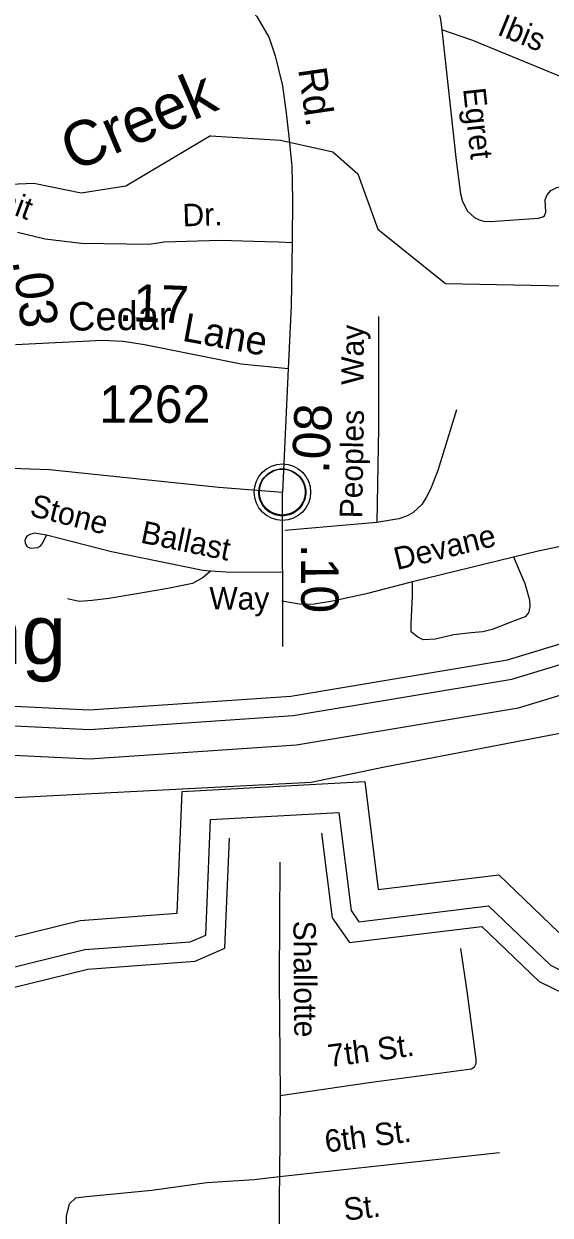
# Model space of a CAD drawing. Extents: x 2104537 to 2336408, y 34176 to 229611.
# Drawn here: x 2183028 to 2184787, y 55122 to 59102 of the extents above; entities that cross this region are included whole.
import ezdxf

# ---------------------------------------------------------------- set-up
doc = ezdxf.new("R2010")
doc.units = 0
for name, color, linetype in [('Exist Boundary Political City Limit New', 7, 'Continuous'), ('Exist Civil Demographics Community CELL', 7, 'Continuous'), ('Exist Civil Demographics Community Label', 7, 'Continuous'), ('Exist Hydrographic Buffer Line', 7, 'Continuous'), ('Exist Hydrographic Creek Single Shore', 7, 'Continuous'), ('Exist Road Non-System Type 51', 7, 'Continuous'), ('Exist Road Non-System Type 51 Label', 7, 'Continuous'), ('Exist Road Secondary Mileage Hundredths English Label', 7, 'Continuous'), ('Exist Road Secondary Type 51 Attributed', 7, 'Continuous'), ('Exist Road Secondary Type 51 Label', 7, 'Continuous'), ('Exist Road Secondary Type 51 Number Label', 7, 'Continuous'), ('Map Preparation Boundary City Limit Buffer Line', 7, 'Continuous'), ('Old_Level_32', 7, 'Continuous')]:
    doc.layers.add(name, color=color, linetype=linetype)

msp = doc.modelspace()

# ---------------------------------------------------------------- linework, layer by layer
at = {"layer": 'Exist Boundary Political City Limit New'}
msp.add_lwpolyline([(2185728, 55040.5), (2185856.2, 55203.8), (2185879.5, 55425.4), (2185949.5, 55635.4), (2186066, 55775.4), (2186322.2, 55938.7), (2186450.5, 56172), (2186520.5, 56673.6), (2186804.5, 56806.1), (2186790.2, 56814.1), (2186404.5, 56884.9), (2186089.8, 56872), (2185691.2, 56884.9), (2185389.2, 56839.8), (2184233.2, 56618.5), (2183988.8, 56567.1), (2182004, 56464.3), (2181271, 56421.4), (2178184.5, 55478.7), (2176257.8, 54846.6)], dxfattribs=at)
at = {"layer": 'Exist Civil Demographics Community CELL'}
msp.add_lwpolyline([(2183814.7, 57549.7), (2183815.7, 57555.3), (2183817.4, 57561.9), (2183820.4, 57569.1), (2183823.3, 57574.8), (2183826.6, 57580.6), (2183830.4, 57585.7), (2183834.3, 57590.1), (2183838.9, 57594.7), (2183844.5, 57599.3), (2183849.9, 57602.9), (2183854.8, 57605.8), (2183859.8, 57608.2), (2183865.3, 57610.5), (2183870.9, 57612.4), (2183875.3, 57613.5), (2183880.1, 57614.2), (2183884.2, 57615), (2183890.6, 57615.2), (2183895, 57615.1), (2183900.7, 57614.9), (2183905.6, 57614.1), (2183910.5, 57613.1), (2183915.5, 57611.7), (2183920.7, 57609.8), (2183927.3, 57606.9), (2183933.6, 57603.4), (2183938.6, 57599.8), (2183943.8, 57595.8), (2183947.1, 57592.7), (2183951.3, 57588.3), (2183955.1, 57583.6), (2183958.2, 57579), (2183961.3, 57574), (2183963.8, 57568.8), (2183965.8, 57563.8), (2183967.4, 57558.8), (2183968.7, 57554.2), (2183969.7, 57548.2), (2183970.4, 57543.5), (2183970.6, 57537.5), (2183970.5, 57531.7), (2183969.9, 57526), (2183968.9, 57520.5), (2183967.3, 57514.4), (2183965.4, 57508.5), (2183963.1, 57503.5), (2183960, 57497.5), (2183956.7, 57492.1), (2183953.2, 57487.4), (2183949, 57482.7), (2183943.7, 57477.7), (2183938.7, 57473.6), (2183933.7, 57470.2), (2183929.4, 57467.7), (2183922.6, 57464.4), (2183915.4, 57461.7), (2183909.5, 57460.3), (2183902.9, 57459), (2183898.4, 57458.5), (2183893.9, 57458.2), (2183888.3, 57458.2), (2183884.1, 57458.6), (2183878.4, 57459.4), (2183872.5, 57460.7), (2183867.9, 57462), (2183862.8, 57463.9), (2183858.2, 57465.8), (2183854.3, 57468.1), (2183847.4, 57472.2), (2183841.9, 57476.4), (2183837, 57480.9), (2183832.5, 57485.8), (2183829.3, 57489.7), (2183826.3, 57493.9), (2183822.2, 57501), (2183820.5, 57504.6), (2183818.8, 57508.6), (2183816.2, 57516.8), (2183814.7, 57523.8), (2183814, 57529), (2183813.7, 57535.3), (2183813.6, 57540), (2183814.2, 57546.5)], close=True, dxfattribs=at)
for centre, radius in [((2183892.3, 57537.3), 94.3), ((2183892, 57537.6), 76.7)]:
    msp.add_circle(centre, radius, dxfattribs=at)
at = {"layer": 'Exist Hydrographic Buffer Line'}
for p, q in [((2183557.7, 56536.8), (2184167.4, 56570.5)), ((2183652.4, 56443.4), (2184081.1, 56467.2))]:
    msp.add_line(p, q, dxfattribs=at)
for points in [[(2182021.7, 56804.2), (2183247.2, 56744.5), (2183928.2, 56791), (2184659.6, 56912.8), (2185826.2, 57267.1), (2186166.4, 57583.3), (2186460.2, 57797), (2186652.3, 58035.6), (2186715.6, 58163.2)], [(2176927.2, 55470.2), (2177032.4, 55390.7), (2178111, 55637.3), (2178240.1, 55743.8), (2178304.2, 55865.2), (2178553.3, 55878.8), (2178935.3, 55985.4), (2179639.1, 56095.7), (2180236.3, 56229), (2180465.6, 56311.7), (2180705.3, 56352.7), (2181638.5, 56673.5), (2182023.4, 56705.6), (2183248.1, 56645.9), (2183939.6, 56693.2), (2184682, 56816.8), (2185876.6, 57179.5), (2186229.1, 57507.2), (2186528.7, 57725.1), (2186735.7, 57982.2), (2186810.7, 58133.4)], [(2184167.4, 56570.5), (2184212.2, 56209.2), (2184616.1, 56258.3), (2184845.6, 56038.1), (2184860.8, 56030.7), (2185394.9, 56110.6)], [(2179208, 54702.7), (2179336.7, 54798), (2179613.7, 55061.3), (2179849.2, 55137), (2180605.2, 55208.5), (2181137.6, 55331.9), (2181752.1, 55524.2), (2182385.3, 55830.2), (2182808.2, 56006.1), (2183216.9, 56106.7), (2183541.1, 56130.2), (2183557.7, 56536.8)], [(2184081.1, 56467.2), (2184121.7, 56139.6), (2184147.8, 56102.2), (2184581.6, 56155), (2184788.6, 55956.4), (2184845.1, 55928.8), (2185408.5, 56013.1)], [(2178782.7, 55446.6), (2178847.3, 55409.5), (2178922.9, 55411.3), (2179070.8, 55323), (2179300.3, 55097.5), (2179286.5, 54978.5), (2179117.1, 54762.8), (2179085.9, 54670.2), (2178989.7, 54493.5), (2178788.2, 54400.5), (2178869.4, 54400.7), (2179191.6, 54568.1), (2179400.1, 54722.5), (2179665.2, 54974.5), (2179869.2, 55040), (2180621, 55111.2), (2181163.4, 55236.8), (2181788.4, 55432.4), (2182425.7, 55740.3), (2182839, 55912.3), (2183232.4, 56009.2), (2183584.6, 56034.7), (2183636.6, 56057.6), (2183652.4, 56443.4)]]:
    msp.add_lwpolyline(points, dxfattribs=at)
at = {"layer": 'Exist Hydrographic Creek Single Shore'}
for points in [[(2183651.5, 58728.3), (2183369.6, 58559.9), (2183219.5, 58536.5), (2183061.6, 58569.1), (2182852.6, 58560), (2182427.6, 58614.1), (2182194.6, 58605.5), (2182028.5, 58562.8), (2181313.5, 58199.2), (2181180.4, 58182.1), (2180996.5, 58231.6), (2180788.6, 58229), (2180297.5, 58084.3), (2179973.5, 57933.1), (2179774.6, 57733.5), (2179658.5, 57673.4), (2179424.6, 57756.6), (2179248.4, 57871.6), (2179123.6, 57929.8), (2178831.6, 57984.6), (2178514.5, 58141.7), (2178430.5, 58241.7), (2178370.4, 58459.4), (2178361.4, 58682.7)], [(2183651.5, 58728.3), (2183885.5, 58714), (2184060.6, 58674.5), (2184144.7, 58600.7), (2184211.5, 58415.7), (2184437.5, 58234.2), (2185062.7, 58222.1), (2185428.5, 58290.5), (2185753.5, 58415.5), (2185886.6, 58517.9), (2185902.6, 58560.3)], [(2177070.4, 55567.7), (2178036.6, 55788.6), (2178110.4, 55849.5), (2178242.4, 56099.6), (2178375.5, 56083.9), (2178392.5, 56034.3), (2178526.4, 56041.6), (2178900.5, 56145.9), (2179608.5, 56257), (2180190.4, 56386.8), (2180423.6, 56470.9), (2180664.5, 56512.2), (2181604.5, 56835.3), (2182020.5, 56869.9), (2183246.5, 56810.2), (2183920.5, 56856.3), (2184644.6, 56976.8), (2185792.7, 57325.5), (2186124.6, 57634), (2186414.6, 57845), (2186596.7, 58071.1), (2186683.1, 58245.3)], [(2180631.5, 55046.2), (2181180.6, 55173.5), (2181812.6, 55371.3), (2182452.6, 55680.5), (2182859.6, 55849.8), (2183242.6, 55944.1), (2183600.7, 55970), (2183700.5, 56014), (2183715.5, 56381.2)], [(2184023.5, 56398.2), (2184058.5, 56115.4), (2184116.6, 56032.3), (2184558.7, 56086.1), (2184750.6, 55901.9), (2184834.7, 55860.9), (2185417.6, 55948.1)]]:
    msp.add_lwpolyline(points, dxfattribs=at)
at = {"layer": 'Exist Road Non-System Type 51'}
for p, q in [((2183833.5, 58375), (2183879, 58373.5)), ((2183879, 58373.5), (2183925.3, 58372)), ((2184207.8, 57436), (2183900.1, 57409.5)), ((2184327.3, 57238.9), (2184665.2, 57321.6))]:
    msp.add_line(p, q, dxfattribs=at)
for points in [[(2184098.3, 59202.9), (2184110.1, 59195.8), (2184138.2, 59188.1), (2184196.2, 59186.3), (2184230.1, 59188.9), (2184334.1, 59209.6), (2184353.5, 59209.2), (2184369.1, 59202.7), (2184380.1, 59196.2), (2184396.2, 59179.2), (2184411.8, 59155.2), (2184420.9, 59116.4), (2184425.2, 59082.5)], [(2184874.9, 58904.5), (2184528.5, 59046.4), (2184425.2, 59082.5)], [(2184425.2, 59082.5), (2184472.6, 58646.2), (2184488.1, 58534.7), (2184494.5, 58508.3), (2184510.6, 58476.8), (2184534.8, 58455.3), (2184549.8, 58447.8), (2184565.8, 58442.6), (2184587.1, 58441.5), (2184748.7, 58453.2), (2184762.6, 58456.9), (2184768.5, 58461.3), (2184772.7, 58473.4), (2184770.5, 58513.8), (2184776.8, 58530.7), (2184789.8, 58545.3), (2184809.1, 58555.7), (2185262.9, 58661.8)], [(2183006.9, 58406.1), (2183099.7, 58383.6), (2183219.5, 58369.8), (2183447.4, 58365.7), (2183497.5, 58374.3), (2183685.3, 58379.9), (2183833.5, 58375)], [(2184213.8, 58124.6), (2184213.2, 57752.2), (2184207.8, 57436)], [(2184474.5, 57812.8), (2184412.2, 57609.9), (2184387.1, 57547.7), (2184373.1, 57519.5), (2184357.9, 57496.1), (2184328.5, 57468.2), (2184307.6, 57457.7), (2184281.8, 57448.7), (2184207.8, 57436)], [(2183104.2, 57393.6), (2183064, 57400.3), (2183047.8, 57396), (2183038.2, 57390), (2183035.1, 57385.1), (2183031.7, 57376.3), (2183032.2, 57368.1), (2183038.5, 57356.2), (2183050.5, 57350.1), (2183074.5, 57352.6), (2183085.2, 57359.6), (2183092.2, 57368.6), (2183104.2, 57393.6)], [(2183651.6, 57273.4), (2183625.9, 57275.3), (2183320.7, 57338.6), (2183104.2, 57393.6)], [(2184665.2, 57321.6), (2184747.3, 57341.6), (2184885, 57370.8)], [(2184665.2, 57321.6), (2184686, 57270.9), (2184702.2, 57232.6), (2184718.3, 57178.2), (2184719.8, 57154.7), (2184715.4, 57134.1), (2184703.6, 57120.8), (2184669.8, 57109.1), (2184593.4, 57078.2), (2184562.5, 57070.8), (2184522.8, 57067.9), (2184464, 57060.5), (2184403.7, 57045.8), (2184362.5, 57044.4), (2184344.9, 57053.2), (2184322.8, 57070.8), (2184322.8, 57097.3), (2184327.3, 57191.5), (2184327.3, 57238.9)], [(2183651.6, 57273.4), (2183627.4, 57251.8), (2183592.1, 57232.6), (2183509.8, 57215), (2183405.4, 57197.3), (2183312.8, 57182.6), (2183256.9, 57175.3), (2183212.8, 57172.3), (2183174.6, 57181.2)], [(2183892.5, 57268.5), (2183703.2, 57269.6), (2183651.6, 57273.4)], [(2183890.7, 57174.7), (2183949.6, 57164.4), (2183972.8, 57163), (2183998.4, 57164.5), (2184059.7, 57174.8), (2184177.9, 57200), (2184319.4, 57237), (2184327.3, 57238.9)], [(2183884, 56301.2), (2183881.4, 55909.1), (2183884.7, 55520.9), (2183882.4, 55250.7)], [(2183884.7, 55520.9), (2184190.4, 55565.6), (2184524.3, 55610.6), (2184534.2, 55616.7), (2184540.1, 55628.7), (2184539.7, 55642.8), (2184509.9, 55870.4), (2184488.4, 56012.3)], [(2183882.4, 55250.7), (2184617.7, 55330.8)], [(2183181.2, 54919.4), (2183171, 55057), (2183171, 55118.2), (2183181.2, 55158.9), (2183201.6, 55179.3), (2183237.2, 55184.4), (2183456.3, 55204.8), (2183639.6, 55230.3), (2183797.6, 55240.5)], [(2183797.6, 55240.5), (2183882.4, 55250.7)], [(2183882.4, 55250.7), (2183881.9, 55186.7), (2183881.9, 55016.2)]]:
    msp.add_lwpolyline(points, dxfattribs=at)
at = {"layer": 'Exist Road Secondary Type 51 Attributed'}
for p, q in [((2183911.3, 57949.7), (2183892.3, 57537.3)), ((2183892.1, 57536.8), (2183892.7, 57021.9))]:
    msp.add_line(p, q, dxfattribs=at)
for points in [[(2182673.8, 59718.5), (2183090.4, 59517.4), (2183488.4, 59322.4), (2183659.7, 59231.8), (2183752.5, 59178.5), (2183786.4, 59149.3), (2183806.6, 59127.2), (2183847.3, 59057.5), (2183855.8, 59031.7), (2183867.7, 58995.5), (2183892.6, 58895.2), (2183905.1, 58804), (2183914.4, 58725.8), (2183923.2, 58637.7), (2183923.4, 58626.8), (2183926, 58514), (2183925.3, 58379.1), (2183925.3, 58372), (2183921.2, 58160.1), (2183911.3, 57949.7)], [(2183911.3, 57949.7), (2183755.1, 57964.9), (2183431.8, 58029.8), (2183359.9, 58040.9), (2183290.8, 58043.7), (2183000.7, 58029.8)], [(2180071.8, 56865.6), (2180238.3, 56881.6), (2180378.5, 56908.1), (2180463.9, 56929.4), (2180529.7, 56952.1), (2180612.6, 56985), (2180726.8, 57035.9), (2180880.2, 57111.4), (2181045.4, 57188.6), (2181105.5, 57223.2), (2181165.1, 57251.9), (2181284.7, 57294.9), (2181356.3, 57317.4), (2181480.3, 57348.5), (2181904.3, 57440.5), (2182238.7, 57511.1), (2182524.2, 57569.1), (2182680.4, 57598.2), (2182774.3, 57612), (2182923.6, 57620.3), (2183114.3, 57613.4), (2183679.5, 57553.9), (2183892.3, 57537.3)]]:
    msp.add_lwpolyline(points, dxfattribs=at)
at = {"layer": 'Map Preparation Boundary City Limit Buffer Line'}
msp.add_lwpolyline([(2185728, 55040.5), (2185856.2, 55203.8), (2185879.5, 55425.4), (2185949.5, 55635.4), (2186066, 55775.4), (2186322.2, 55938.7), (2186450.5, 56172), (2186520.5, 56673.6), (2186804.5, 56806.1), (2186790.2, 56814.1), (2186404.5, 56884.9), (2186089.8, 56872), (2185691.2, 56884.9), (2185389.2, 56839.8), (2184233.2, 56618.5), (2183988.8, 56567.1), (2182004, 56464.3), (2181271, 56421.4), (2178184.5, 55478.7), (2176257.8, 54846.6)], dxfattribs=at)

# ---------------------------------------------------------------- texts
at = {"layer": 'Exist Civil Demographics Community Label'}
msp.add_text('Landing', height=200, dxfattribs=at).set_placement((2182217.5, 56962.7))
at = {"layer": 'Exist Road Non-System Type 51 Label'}
for s, rotation, p in [('Ibis ', 337.7283, (2184606.9, 59067.4)), ('Egret', 276.1955, (2184496.1, 58885.3)), ('Pait', 339.7379, (2182878.1, 58506.1)), ('Dr.', 1.6983, (2183559.5, 58425.4)), ('Way', 89.9051, (2184164.2, 57896.1)), ('Peoples', 89.0144, (2184158.8, 57449.6)), ('Stone', 345.7374, (2183044.5, 57459.6)), ('Ballast', 348.2833, (2183415.1, 57369.3)), ('Devane', 13.7395, (2184275.4, 57276.9)), ('Way', 359.6902, (2183647.8, 57145.7)), ('Shallotte', 270.4934, (2183928.9, 56105.6)), ('7th St.', 7.6885, (2184049, 55616.1)), ('6th St.', 7.3801, (2184038.7, 55330.4)), ('St.', 6.868, (2184101.5, 55102.9))]:
    msp.add_text(s, height=75, rotation=rotation, dxfattribs=at).set_placement(p)
at = {"layer": 'Exist Road Secondary Mileage Hundredths English Label'}
for s, rotation, p in [('.03', 277.761, (2182989.9, 58310.7)), ('.17', 357.7085, (2183344.5, 58110.3)), ('.08', 87.3614, (2184048, 57598.1)), ('.10', 270.0724, (2183954.8, 57365.5))]:
    msp.add_text(s, height=125, rotation=rotation, dxfattribs=at).set_placement(p)
at = {"layer": 'Exist Road Secondary Type 51 Label'}
for s, rotation, p in [('Rd.', 278.3181, (2183944.6, 58950.4)), ('Cedar', 0.4971, (2183176.2, 58077.2)), ('Lane', 349.5356, (2183554.4, 58043.8))]:
    msp.add_text(s, height=95, rotation=rotation, dxfattribs=at).set_placement(p)
at = {"layer": 'Exist Road Secondary Type 51 Number Label'}
msp.add_text('1262', height=125, dxfattribs=at).set_placement((2183279.9, 57769.2))
at = {"layer": 'Old_Level_32'}
msp.add_text('Creek', height=150, rotation=23.1603, dxfattribs=at).set_placement((2183193, 58607))

doc.saveas('drawing.dxf')
